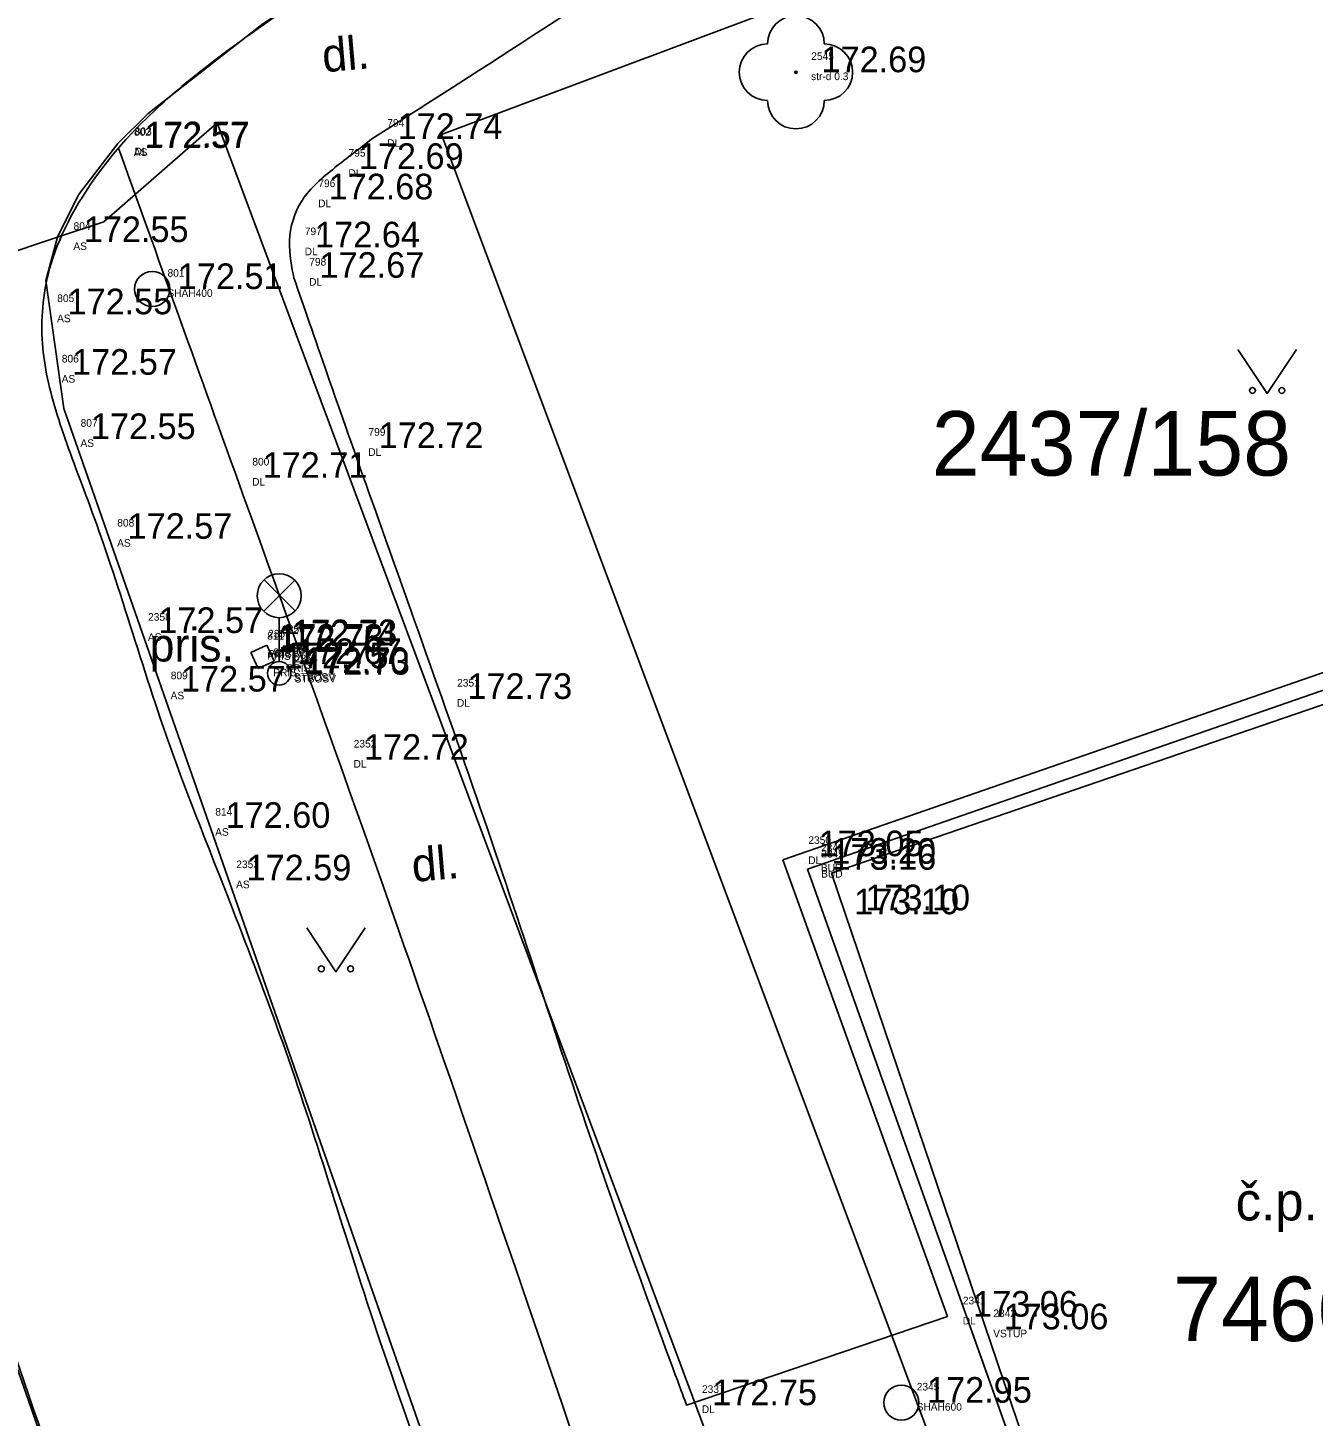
# Model space of a CAD drawing. Extents: x -566117 to -565580, y -1202428 to -1201938.
# Drawn here: x -565802.47 to -565780.52, y -1202033.91 to -1202010.2 of the extents above; entities that cross this region are included whole.
import ezdxf

# ---------------------------------------------------------------- set-up
doc = ezdxf.new("R2010")
doc.units = 0
for name, color, linetype in [('Bod', 7, 'Continuous'), ('BUDOVY_MĚŘ (Construction)', 7, 'Continuous'), ('CIZÍ_NADZEM', 7, 'Continuous'), ('Implicitní', 7, 'Continuous'), ('Kanalizace', 7, 'Continuous'), ('Katastr', 7, 'Continuous'), ('Kod', 7, 'Continuous'), ('POMOC_POPIS', 7, 'Continuous'), ('Výška', 7, 'Continuous'), ('ZELEŇ', 7, 'Continuous'), ('ZN_KULTUR', 7, 'Continuous'), ('Zpevněné plohy', 7, 'Continuous'), ('Číslo', 7, 'Continuous'), ('Číslo popisné', 7, 'Continuous')]:
    doc.layers.add(name, color=color, linetype=linetype)

# ---------------------------------------------------------------- blocks, each defined once
blk = doc.blocks.new('A$C69D74C1E')
at = {"layer": 'Katastr'}
for p, q in [((255.68, 52.22), (262.97, 54.67)), ((263.08, 51.74), (288.17, -19.97))]:
    blk.add_line(p, q, dxfattribs=at)
for points in [[(292.48, 75.14), (287.11, 71.81), (281.25, 68), (273.77, 62.99), (266.48, 58.31), (264.52, 56.78), (264, 56.27), (263.33, 55.39), (262.97, 54.67)], [(280.07, 28.3), (269.53, 56.42), (289.21, 63.8), (299.75, 35.68)], [(262.97, 54.67), (263.76, 54.93), (265.7, 56.62), (277.35, 25.4), (281.84, 27.15)], [(262.97, 54.67), (262.77, 53.93), (263.08, 51.74)], [(265.69, 25.05), (265.43, 26.35), (258.33, 46.64), (257.13, 50), (256.7, 50.91), (256.13, 51.75), (255.68, 52.22)], [(281.29, 28.76), (276.19, 43.81), (288.27, 47.95), (290.04, 42.69), (288.88, 42.3), (291.25, 35.22), (292.42, 35.61), (293.22, 33.23)]]:
    blk.add_lwpolyline(points, dxfattribs=at)
for s, p in [('2437/158', (277.9, 50.597)), ('7466/1', (282.02, 35.817))]:
    blk.add_text(s, height=1.1, dxfattribs=at).set_placement(p)
blk = doc.blocks.new('6.560')
at = {"layer": 'CIZÍ_NADZEM'}
for p, q in [((-0.528, 2.124), (0.528, 3.18)), ((0.544, 2.13), (-0.512, 3.188)), ((0, 1.9), (0, 0.4))]:
    blk.add_line(p, q, dxfattribs=at)
for centre, radius in [((0, 2.65), 0.75), ((0, 0), 0.4)]:
    blk.add_circle(centre, radius, dxfattribs=at)
blk = doc.blocks.new('POINT_DISPLAY')
at = {"layer": 'Implicitní'}
blk.add_line((0, 0), (0, 0), dxfattribs=at)
blk = doc.blocks.new('3$13')
at = {"layer": 'ZELEŇ'}
blk.add_circle((0, 0), 0.02, dxfattribs=at)
for centre, start, end in [((0.000055, 0.484), 0, 179.9999972), ((-0.483945, 0), 90, 269.9999972), ((0.484055, 0), 270, 89.9999972), ((0.000055, -0.484), 180.0000028, 0)]:
    blk.add_arc(centre, 0.484, start, end, dxfattribs=at)
blk.add_blockref('POINT_DISPLAY', (0, 0), dxfattribs=at)
blk = doc.blocks.new('3.140_2')
at = {"layer": 'ZN_KULTUR'}
blk.add_lwpolyline([(-1, 1.5), (0, 0), (1, 1.5)], dxfattribs=at)
for centre in [(-0.5, 0.1), (0.5, 0.1)]:
    blk.add_circle(centre, 0.1, dxfattribs=at)

msp = doc.modelspace()

# ---------------------------------------------------------------- linework, layer by layer
at = {"layer": 'BUDOVY_MĚŘ (Construction)'}
for q in [(-565776.727, -1202020.253), (-565782.837, -1202042.324)]:
    msp.add_line((-565789.151, -1202024.565), q, dxfattribs=at)
at = {"layer": 'Implicitní'}
for p, q in [((-565798.384, -1202020.739), (-565798.656, -1202020.862)), ((-565798.384, -1202020.739), (-565798.261, -1202021.013)), ((-565798.656, -1202020.862), (-565798.533, -1202021.136)), ((-565798.261, -1202021.013), (-565798.533, -1202021.136)), ((-565786.344, -1202032.46), (-565785.559, -1202034.667))]:
    msp.add_line(p, q, dxfattribs=at)
at = {"layer": 'Kanalizace'}
for centre in [(-565800.342, -1202014.658), (-565787.549, -1202033.676)]:
    msp.add_circle(centre, 0.3, dxfattribs=at)
at = {"layer": 'Zpevněné plohy'}
for p, q in [((-565789.576, -1202024.406), (-565776.333, -1202019.813)), ((-565786.762, -1202032.206), (-565789.576, -1202024.406)), ((-565791.216, -1202033.718), (-565786.762, -1202032.206))]:
    msp.add_line(p, q, dxfattribs=at)
for points in [[(-566046.233, -1202095.491), (-566045.931, -1202095.393), (-566043.978, -1202094.752), (-566040.389, -1202093.195), (-566035.531, -1202091.756), (-566028.975, -1202089.449), (-566022.404, -1202086.74), (-566013.877, -1202083.764), (-566006.988, -1202080.967), (-565999.231, -1202078.336), (-565993.39, -1202076.098), (-565982.391, -1202071.759), (-565967.94, -1202066.641), (-565949.498, -1202059.811), (-565935.388, -1202054.572), (-565926.049, -1202051.077), (-565917.958, -1202048.181), (-565909.827, -1202045.163), (-565898.95, -1202041.321), (-565888.732, -1202037.388), (-565879.759, -1202034.036), (-565869.081, -1202030.224), (-565859.242, -1202026.317), (-565849.297, -1202023.069), (-565843.932, -1202020.848), (-565836.631, -1202018.501), (-565830.04, -1202016.01), (-565822.89, -1202013.251), (-565816.476, -1202011.009), (-565808.989, -1202007.913), (-565802.143, -1202004.887), (-565798.059, -1202002.759), (-565793.947, -1202000.116), (-565789.34, -1201997.072), (-565785.134, -1201994.185), (-565781.539, -1201991.969), (-565778.045, -1201989.73), (-565773.319, -1201986.775), (-565768.281, -1201983.714), (-565761.544, -1201979.725), (-565754.374, -1201977.005), (-565748.201, -1201974.518), (-565743.713, -1201972.786), (-565741.115, -1201971.759), (-565739.444, -1201971.098)], [(-565765.504, -1202120.915), (-565766.654, -1202117.625), (-565769.208, -1202110.319), (-565772.995, -1202099.509), (-565775.784, -1202091.499), (-565778.608, -1202083.374), (-565780.362, -1202078.245), (-565783.417, -1202070.093), (-565785.956, -1202062.379), (-565789.304, -1202053.074), (-565792.221, -1202044.772), (-565794.036, -1202039.215), (-565796.586, -1202032.483), (-565797.905, -1202027.843), (-565799.853, -1202023.073), (-565800.495, -1202021.114), (-565801.194, -1202018.877), (-565801.765, -1202017.437), (-565802.181, -1202016.167), (-565802.282, -1202015.01), (-565801.957, -1202013.616), (-565800.562, -1202011.622), (-565797.488, -1202009.44), (-565792.081, -1202006.066), (-565785.004, -1202001.379), (-565777.423, -1201996.394), (-565770.636, -1201992.271), (-565765.226, -1201988.874), (-565760.64, -1201986.185), (-565756.42, -1201984.272), (-565751.659, -1201982.32), (-565746.843, -1201980.468), (-565743.191, -1201979), (-565741.379, -1201978.438), (-565740.291, -1201978.118), (-565738.858, -1201978.228), (-565737.215, -1201978.76), (-565736.418, -1201979.624), (-565735.993, -1201980.084)], [(-565796.589, -1202012.095), (-565794.981, -1202011.066), (-565790.73, -1202008.347), (-565783.831, -1202003.56), (-565776.214, -1201998.728), (-565769.248, -1201994.508), (-565763.678, -1201991.094), (-565759.237, -1201988.418), (-565755.053, -1201986.522), (-565752.404, -1201985.488), (-565750.855, -1201984.86)], [(-565796.589, -1202012.095), (-565796.811, -1202012.263), (-565797.225, -1202012.578), (-565797.854, -1202013.109), (-565798.053, -1202013.844), (-565797.958, -1202014.294), (-565797.922, -1202014.466)], [(-565793.102, -1202034.405), (-565794.44, -1202030.497), (-565796.33, -1202024.974), (-565798.995, -1202017.611), (-565800.243, -1202014.127), (-565800.915, -1202012.25)], [(-565797.922, -1202014.466), (-565797.587, -1202015.436), (-565796.757, -1202017.836), (-565794.455, -1202024.23), (-565792.712, -1202029.735), (-565791.216, -1202033.719), (-565791.215, -1202033.719)], [(-565799.514, -1202042.058), (-565800.047, -1202040.533), (-565801.828, -1202035.428), (-565804.345, -1202027.89), (-565806.694, -1202021.477), (-565807.727, -1202018.621), (-565807.896, -1202018.154)]]:
    msp.add_open_spline(points, degree=3, dxfattribs=at)

# ---------------------------------------------------------------- block references
at = {"layer": 'Bod'}
for p in [(-565789.35, -1202010.955), (-565796.589, -1202012.095), (-565800.915, -1202012.25), (-565800.902, -1202012.237), (-565797.251, -1202012.607), (-565797.767, -1202013.126), (-565801.947, -1202013.856), (-565797.998, -1202013.946), (-565797.922, -1202014.466), (-565800.342, -1202014.658), (-565802.225, -1202015.089), (-565802.147, -1202016.121), (-565801.827, -1202017.22), (-565796.912, -1202017.373), (-565798.895, -1202017.881), (-565801.201, -1202018.923), (-565800.674, -1202020.532), (-565798.394, -1202020.755), (-565798.384, -1202020.739), (-565798.64, -1202020.854), (-565798.625, -1202020.818), (-565798.533, -1202021.136), (-565798.308, -1202021.062), (-565798.183, -1202021.214), (-565798.169, -1202021.242), (-565800.287, -1202021.531), (-565795.398, -1202021.657), (-565797.163, -1202022.697), (-565799.526, -1202023.859), (-565789.4, -1202024.343), (-565789.184, -1202024.472), (-565799.168, -1202024.756), (-565789.18, -1202024.575), (-565786.762, -1202032.206), (-565786.241, -1202032.423), (-565791.216, -1202033.718), (-565787.549, -1202033.676)]:
    msp.add_blockref('POINT_DISPLAY', p, dxfattribs=at)
at = {"layer": 'CIZÍ_NADZEM', "xscale": 0.5, "yscale": 0.5}
msp.add_blockref('6.560', (-565798.173, -1202021.22), dxfattribs=at)
at = {"layer": 'Implicitní'}
msp.add_blockref('A$C69D74C1E', (-566064.93, -1202068.44), dxfattribs=at)
at = {"layer": 'ZELEŇ'}
msp.add_blockref('3$13', (-565789.35, -1202010.955), dxfattribs=at)
at = {"layer": 'ZN_KULTUR', "xscale": 0.5, "yscale": 0.5}
for p in [(-565781.303, -1202016.441), (-565797.204, -1202026.317)]:
    msp.add_blockref('3.140_2', p, dxfattribs=at)

# ---------------------------------------------------------------- texts
at = {"layer": 'Kod'}
for s, p in [('str-d 0.3', (-565789.091, -1202011.09)), ('DL', (-565796.33, -1202012.229)), ('AS', (-565800.656, -1202012.384)), ('DL', (-565800.643, -1202012.372)), ('DL', (-565796.992, -1202012.742)), ('DL', (-565797.508, -1202013.26)), ('AS', (-565801.688, -1202013.991)), ('DL', (-565797.738, -1202014.081)), ('DL', (-565797.663, -1202014.601)), ('SHAH400', (-565800.083, -1202014.792)), ('AS', (-565801.966, -1202015.224)), ('AS', (-565801.888, -1202016.256)), ('AS', (-565801.567, -1202017.354)), ('DL', (-565796.652, -1202017.507)), ('DL', (-565798.635, -1202018.015)), ('AS', (-565800.941, -1202019.058)), ('AS', (-565800.415, -1202020.666)), ('PRIS', (-565798.125, -1202020.874)), ('PRIS', (-565798.381, -1202020.989)), ('PRIS', (-565798.365, -1202020.952)), ('PRIS', (-565798.134, -1202020.89)), ('PRIS', (-565798.274, -1202021.27)), ('PRIS', (-565798.048, -1202021.196)), ('STBOSV', (-565797.924, -1202021.348)), ('STBOSV', (-565797.909, -1202021.376)), ('AS', (-565800.028, -1202021.665)), ('DL', (-565795.138, -1202021.791)), ('DL', (-565796.904, -1202022.831)), ('AS', (-565799.267, -1202023.994)), ('DL', (-565789.14, -1202024.477)), ('BUD', (-565788.924, -1202024.606)), ('AS', (-565798.909, -1202024.891)), ('BUD', (-565788.92, -1202024.709)), ('DL', (-565786.502, -1202032.34)), ('VSTUP', (-565785.981, -1202032.558)), ('DL', (-565790.957, -1202033.852)), ('SHAH600', (-565787.289, -1202033.811))]:
    msp.add_text(s, height=0.13, dxfattribs=at).set_placement(p)
at = {"layer": 'POMOC_POPIS'}
for p in [(-565797.417, -1202010.957), (-565795.887, -1202024.783)]:
    msp.add_text('dl.', height=0.57, rotation=4.9059, dxfattribs=at).set_placement(p)
msp.add_text('pris.', height=0.57, dxfattribs=at).set_placement((-565800.386, -1202021.019))
at = {"layer": 'Výška'}
for s, p in [('172.69', (-565788.913, -1202010.955)), ('172.74', (-565796.152, -1202012.095)), ('172.57', (-565800.478, -1202012.25)), ('172.57', (-565800.465, -1202012.237)), ('172.69', (-565796.814, -1202012.607)), ('172.68', (-565797.33, -1202013.126)), ('172.55', (-565801.51, -1202013.856)), ('172.64', (-565797.56, -1202013.946)), ('172.67', (-565797.485, -1202014.466)), ('172.51', (-565799.905, -1202014.658)), ('172.55', (-565801.788, -1202015.089)), ('172.57', (-565801.71, -1202016.121)), ('172.55', (-565801.389, -1202017.22)), ('172.72', (-565796.474, -1202017.373)), ('172.71', (-565798.457, -1202017.881)), ('172.57', (-565800.763, -1202018.923)), ('172.57', (-565800.237, -1202020.532)), ('172.75', (-565798.203, -1202020.854)), ('172.73', (-565798.187, -1202020.818)), ('172.74', (-565797.956, -1202020.755)), ('172.73', (-565797.947, -1202020.739)), ('172.75', (-565798.096, -1202021.136)), ('172.67', (-565797.87, -1202021.062)), ('172.70', (-565797.746, -1202021.214)), ('172.73', (-565797.731, -1202021.242)), ('172.57', (-565799.85, -1202021.531)), ('172.73', (-565794.96, -1202021.657)), ('172.72', (-565796.726, -1202022.697)), ('172.60', (-565799.089, -1202023.859)), ('173.05', (-565788.962, -1202024.343)), ('173.20', (-565788.746, -1202024.472)), ('172.59', (-565798.731, -1202024.756)), ('173.16', (-565788.742, -1202024.575)), ('173.10', (-565788.355, -1202025.335)), ('173.10', (-565788.166, -1202025.268)), ('173.06', (-565786.324, -1202032.206)), ('173.06', (-565785.803, -1202032.423)), ('172.75', (-565790.779, -1202033.718)), ('172.95', (-565787.111, -1202033.676))]:
    msp.add_text(s, height=0.4375, dxfattribs=at).set_placement(p)
at = {"layer": 'Číslo'}
for s, p in [('2545', (-565789.088, -1202010.746)), ('802', (-565800.653, -1202012.04)), ('803', (-565800.64, -1202012.028)), ('794', (-565796.327, -1202011.885)), ('795', (-565796.989, -1202012.398)), ('796', (-565797.505, -1202012.917)), ('804', (-565801.685, -1202013.647)), ('797', (-565797.736, -1202013.737)), ('801', (-565800.08, -1202014.448)), ('798', (-565797.66, -1202014.257)), ('805', (-565801.963, -1202014.88)), ('806', (-565801.885, -1202015.912)), ('807', (-565801.564, -1202017.01)), ('799', (-565796.649, -1202017.163)), ('800', (-565798.632, -1202017.671)), ('808', (-565800.938, -1202018.714)), ('2358', (-565800.412, -1202020.322)), ('811', (-565798.378, -1202020.645)), ('2357', (-565798.362, -1202020.608)), ('812', (-565798.131, -1202020.546)), ('2356', (-565798.122, -1202020.53)), ('2355', (-565798.045, -1202020.852)), ('810', (-565798.271, -1202020.926)), ('813', (-565797.921, -1202021.005)), ('2354', (-565797.906, -1202021.032)), ('809', (-565800.025, -1202021.321)), ('2351', (-565795.135, -1202021.447)), ('2352', (-565796.901, -1202022.487)), ('814', (-565799.264, -1202023.65)), ('2350', (-565789.137, -1202024.133)), ('2348', (-565788.921, -1202024.262)), ('2349', (-565788.917, -1202024.365)), ('2353', (-565798.906, -1202024.547)), ('2341', (-565786.499, -1202031.996)), ('2342', (-565785.979, -1202032.214)), ('2337', (-565790.954, -1202033.508)), ('2345', (-565787.286, -1202033.467))]:
    msp.add_text(s, height=0.13, dxfattribs=at).set_placement(p)
at = {"layer": 'Číslo popisné'}
msp.add_text('č.p. 3802', height=0.65, dxfattribs=at).set_placement((-565781.841, -1202030.563))

doc.saveas('drawing.dxf')
